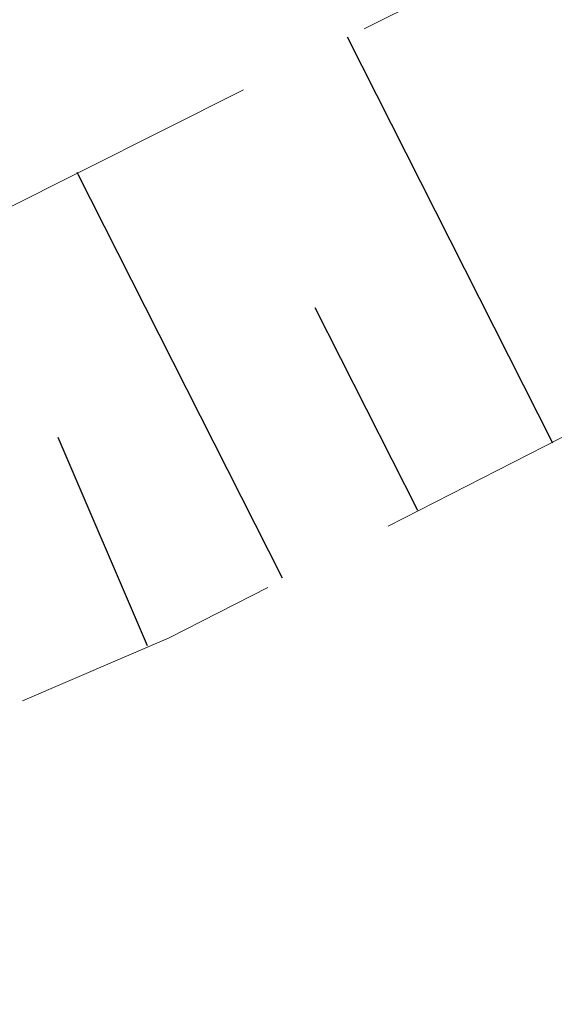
# Model space of a CAD drawing. Header units: metres. Extents: x 7523615 to 7533948, y 5492686 to 5502120.
# Tile 543 of 656: x 7531244.46 to 7531246.44, y 5499081.54 to 5499085.19. Entities that reach past the tile are written whole.
import ezdxf

# ---------------------------------------------------------------- set-up
doc = ezdxf.new("R2010")
doc.units = ezdxf.units.M
doc.linetypes.add('1.0_0.5', pattern=[1.5, 1, -0.5])

msp = doc.modelspace()

# ---------------------------------------------------------------- linework, layer by layer
at = {"layer": '000 Inne (niezydentyfikowane)', "color": 7, "linetype": 'CONTINUOUS', "lineweight": 25, "flags": 128}
for points in [[(7531246.43, 5499083.62), (7531245.67, 5499085.12)], [(7531245.43, 5499083.12), (7531244.67, 5499084.62)], [(7531245.93, 5499083.37), (7531245.55, 5499084.12)], [(7531244.93, 5499082.87), (7531244.6, 5499083.64)]]:
    msp.add_lwpolyline(points, dxfattribs=at)
at = {"layer": 'skarpa nieumocniona', "color": 7, "linetype": '1.0_0.5', "lineweight": 18, "flags": 128}
msp.add_lwpolyline([(7531096.86, 5498998.94), (7531096.17, 5499000.14), (7531132.43, 5499025.99), (7531177.74, 5499054.09), (7531208.27, 5499068.84), (7531243.9, 5499084.23), (7531288.75, 5499106.77), (7531330.31, 5499137.62), (7531363.99, 5499165.3), (7531403.39, 5499198.23), (7531426, 5499213.98), (7531477.8, 5499243.06), (7531506.76, 5499258.69), (7531507.93, 5499256.79), (7531504.04, 5499254.54), (7531472.49, 5499237.11), (7531448.55, 5499223.73), (7531427.2, 5499212.72), (7531404.87, 5499196.56), (7531364.93, 5499163.96), (7531331.88, 5499136.62), (7531289.13, 5499105.38), (7531245.01, 5499082.9), (7531210.16, 5499067.92), (7531178.38, 5499053.18), (7531133.03, 5499024.54)], close=True, dxfattribs=at)
msp.add_lwpolyline([(7531096.86, 5498998.94), (7531096.17, 5499000.14), (7531132.43, 5499025.99), (7531177.74, 5499054.09), (7531208.27, 5499068.84), (7531243.9, 5499084.23), (7531288.75, 5499106.77), (7531330.31, 5499137.62), (7531363.99, 5499165.3), (7531403.39, 5499198.23), (7531426, 5499213.98), (7531477.8, 5499243.06), (7531506.76, 5499258.69), (7531507.93, 5499256.79), (7531504.04, 5499254.54), (7531472.49, 5499237.11), (7531448.55, 5499223.73), (7531427.2, 5499212.72), (7531404.87, 5499196.56), (7531364.93, 5499163.96), (7531331.88, 5499136.62), (7531289.13, 5499105.38), (7531245.01, 5499082.9), (7531210.16, 5499067.92), (7531178.38, 5499053.18), (7531133.03, 5499024.54)], close=True, dxfattribs=at)

doc.saveas('drawing.dxf')
